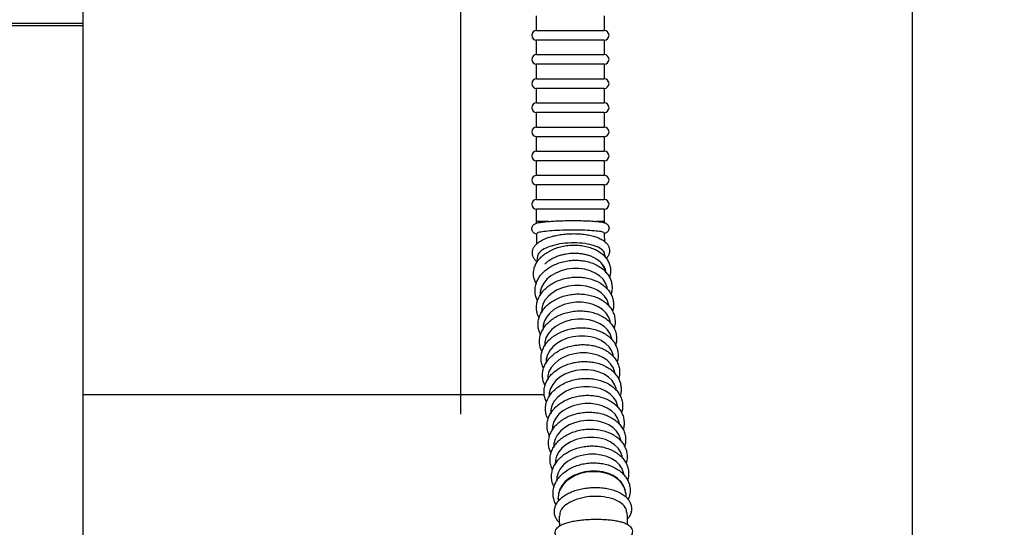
# Model space of a CAD drawing. Header units: inches. Extents: x 170 to 284, y 215 to 248.
# Tile 414 of 656: x 206.532 to 206.964, y 225.018 to 225.241. Entities that reach past the tile are written whole.
import ezdxf

# ---------------------------------------------------------------- set-up
doc = ezdxf.new("R2010")
doc.units = ezdxf.units.IN
doc.header["$LTSCALE"] = 0.25
doc.header["$MEASUREMENT"] = 0
doc.layers.add('ANNOTATIONS', color=1, linetype='Continuous')
doc.layers.add('RH FRONT OF HOOD', color=7, linetype='Continuous')
doc.styles.add('ARIAL', font='arial.ttf', dxfattribs={"height": 0.09375})
doc.dimstyles.new('STANDARD$0', dxfattribs={"dimtxt": 0.09375, "dimasz": 0.09375, "dimexe": 0.03125, "dimexo": 0.046875, "dimgap": 0.09, "dimtad": 0, "dimtih": 1, "dimtoh": 1, "dimdec": 4, "dimzin": 0, "dimdsep": 46, "dimtxsty": 'ARIAL', "dimcen": 0.09, "dimadec": 0, "dimazin": 0, "dimtfac": 1, "dimtdec": 4, "dimtofl": 0, "dimtmove": 0, "dimatfit": 1, "dimfxl": 1, "dimtolj": 1, "dimtzin": 0, "dimarcsym": 0})

# ---------------------------------------------------------------- blocks, each defined once
blk = doc.blocks.new('*D74')
at = {"layer": 'ANNOTATIONS', "color": 0, "lineweight": -2, "transparency": 16777216}
for p, q in [((206.72525, 225.06758), (206.72525, 225.67313)), ((206.92361, 224.55886), (206.92361, 225.67313)), ((206.6315, 225.64188), (206.53775, 225.64188)), ((207.01736, 225.64188), (207.11111, 225.64188))]:
    blk.add_line(p, q, dxfattribs=at)
at = {"layer": 'ANNOTATIONS', "color": 0, "transparency": 16777216}
for points in [[(206.6315, 225.6575), (206.6315, 225.62625), (206.72525, 225.64188)], [(207.01736, 225.6575), (207.01736, 225.62625), (206.92361, 225.64188)]]:
    blk.add_solid(points, dxfattribs=at)
at = {"layer": 'defpoints', "color": 0, "transparency": 16777216}
for p in [(206.92361, 225.64188), (206.72525, 225.02071), (206.92361, 224.51198)]:
    blk.add_point(p, dxfattribs=at)
at = {"layer": 'ANNOTATIONS', "color": 0, "transparency": 16777216, "insert": (207.25499, 225.64188), "char_height": 0.09375, "attachment_point": 5, "style": 'ARIAL'}
blk.add_mtext('\\A1;5"', dxfattribs=at)

msp = doc.modelspace()

# ---------------------------------------------------------------- linework, layer by layer
at = {"layer": 'RH FRONT OF HOOD'}
for p, q in [((206.55949, 225.07602), (206.55949, 225.38603)), ((206.75856, 225.23595), (206.75856, 225.24231)), ((206.78823, 225.24231), (206.78823, 225.23595)), ((206.55949, 225.23903), (202.47347, 225.23903)), ((206.55949, 225.23798), (202.47347, 225.23798)), ((206.75856, 225.23595), (206.78823, 225.23595)), ((206.75856, 225.22535), (206.75856, 225.23171)), ((206.75862, 225.23171), (206.75856, 225.23171)), ((206.78823, 225.23171), (206.75862, 225.23171)), ((206.78823, 225.23171), (206.78823, 225.22535)), ((206.75856, 225.22535), (206.78823, 225.22535)), ((206.75856, 225.21475), (206.75856, 225.22111)), ((206.75862, 225.22111), (206.75856, 225.22111)), ((206.78823, 225.22111), (206.75862, 225.22111)), ((206.78823, 225.22111), (206.78823, 225.21475)), ((206.75856, 225.21475), (206.78823, 225.21475)), ((206.75856, 225.20416), (206.75856, 225.21052)), ((206.75862, 225.21052), (206.75856, 225.21052)), ((206.78823, 225.21052), (206.75862, 225.21052)), ((206.78823, 225.21052), (206.78823, 225.20416)), ((206.75856, 225.20416), (206.78823, 225.20416)), ((206.75856, 225.19356), (206.75856, 225.19992)), ((206.75862, 225.19992), (206.75856, 225.19992)), ((206.78823, 225.19992), (206.75862, 225.19992)), ((206.78823, 225.19992), (206.78823, 225.19356)), ((206.75856, 225.19356), (206.78823, 225.19356)), ((206.75856, 225.18296), (206.75856, 225.18932)), ((206.75862, 225.18932), (206.75856, 225.18932)), ((206.78823, 225.18932), (206.75862, 225.18932)), ((206.78823, 225.18932), (206.78823, 225.18296)), ((206.75856, 225.18296), (206.78823, 225.18296)), ((206.75856, 225.17237), (206.75856, 225.17873)), ((206.75862, 225.17873), (206.75856, 225.17873)), ((206.78823, 225.17873), (206.75862, 225.17873)), ((206.78823, 225.17873), (206.78823, 225.17237)), ((206.75856, 225.17237), (206.78823, 225.17237)), ((206.75856, 225.16177), (206.75856, 225.16813)), ((206.75862, 225.16813), (206.75856, 225.16813)), ((206.78823, 225.16813), (206.75862, 225.16813)), ((206.78823, 225.16813), (206.78823, 225.16177)), ((206.75856, 225.16177), (206.78823, 225.16177)), ((206.75856, 225.15212), (206.75856, 225.15753)), ((206.75862, 225.15753), (206.75856, 225.15753)), ((206.78823, 225.15753), (206.75862, 225.15753)), ((206.78823, 225.15753), (206.78823, 225.15212)), ((206.75857, 225.15134), (206.75856, 225.15212)), ((206.76377, 225.15212), (206.75856, 225.15212)), ((206.78823, 225.15212), (206.78484, 225.15212)), ((206.78527, 225.15208), (206.78539, 225.15206)), ((206.78823, 225.15212), (206.78824, 225.15129)), ((206.78854, 225.13748), (206.78858, 225.13658)), ((206.55949, 225.01244), (206.55949, 225.07602)), ((206.7621, 225.07602), (206.55949, 225.07602)), ((206.7621, 225.07602), (206.55949, 225.07602)), ((206.76808, 225.03038), (206.76805, 225.03066)), ((206.79761, 225.03329), (206.79763, 225.03301))]:
    msp.add_line(p, q, dxfattribs=at)
at = {"layer": 'RH FRONT OF HOOD', "flags": 128}
for points in [[(206.78969, 225.12222), (206.78952, 225.12327), (206.78885, 225.12508), (206.78774, 225.12675), (206.78622, 225.12824), (206.78433, 225.12949), (206.78214, 225.13046), (206.77971, 225.13113), (206.77713, 225.13147), (206.77449, 225.13147), (206.77185, 225.13113), (206.76931, 225.13046), (206.76695, 225.12949), (206.76485, 225.12824), (206.76307, 225.12675), (206.76168, 225.12508), (206.7607, 225.12327), (206.76019, 225.12138), (206.76013, 225.11959)], [(206.78896, 225.12994), (206.78843, 225.13164), (206.78738, 225.1334)], [(206.79035, 225.11481), (206.79018, 225.11586), (206.78951, 225.11766), (206.7884, 225.11934), (206.78688, 225.12082), (206.78499, 225.12207), (206.7828, 225.12305), (206.78037, 225.12372), (206.77779, 225.12406), (206.77515, 225.12406), (206.77251, 225.12372), (206.76997, 225.12305), (206.76761, 225.12207), (206.76551, 225.12082), (206.76373, 225.11934), (206.76234, 225.11766), (206.76136, 225.11586), (206.76085, 225.11397), (206.76079, 225.11218)], [(206.79101, 225.1074), (206.79084, 225.10844), (206.79017, 225.11025), (206.78906, 225.11193), (206.78754, 225.11341), (206.78565, 225.11466), (206.78346, 225.11564), (206.78103, 225.11631), (206.77845, 225.11665), (206.77581, 225.11665), (206.77317, 225.11631), (206.77063, 225.11564), (206.76827, 225.11466), (206.76617, 225.11341), (206.76439, 225.11193), (206.763, 225.11025), (206.76202, 225.10844), (206.76151, 225.10656), (206.76145, 225.10477)], [(206.79167, 225.09999), (206.7915, 225.10103), (206.79083, 225.10284), (206.78972, 225.10452), (206.7882, 225.106), (206.78631, 225.10725), (206.78412, 225.10823), (206.78169, 225.10889), (206.77911, 225.10923), (206.77647, 225.10923), (206.77383, 225.10889), (206.77129, 225.10823), (206.76893, 225.10725), (206.76683, 225.106), (206.76505, 225.10452), (206.76366, 225.10284), (206.76268, 225.10103), (206.76217, 225.09915), (206.76211, 225.09736)], [(206.79233, 225.09258), (206.79216, 225.09362), (206.79149, 225.09543), (206.79038, 225.0971), (206.78886, 225.09859), (206.78697, 225.09984), (206.78478, 225.10082), (206.78235, 225.10148), (206.77978, 225.10182), (206.77713, 225.10182), (206.77449, 225.10148), (206.77195, 225.10082), (206.76959, 225.09984), (206.76749, 225.09859), (206.76571, 225.0971), (206.76432, 225.09543), (206.76334, 225.09362), (206.76283, 225.09174), (206.76277, 225.08995)], [(206.79299, 225.08517), (206.79282, 225.08621), (206.79215, 225.08802), (206.79104, 225.08969), (206.78952, 225.09118), (206.78763, 225.09243), (206.78544, 225.0934), (206.78301, 225.09407), (206.78044, 225.09441), (206.77779, 225.09441), (206.77515, 225.09407), (206.77261, 225.0934), (206.77025, 225.09243), (206.76815, 225.09118), (206.76637, 225.08969), (206.76498, 225.08802), (206.764, 225.08621), (206.76349, 225.08433), (206.76343, 225.08254)], [(206.79365, 225.07776), (206.79348, 225.0788), (206.79281, 225.08061), (206.7917, 225.08228), (206.79018, 225.08377), (206.78829, 225.08502), (206.7861, 225.08599), (206.78367, 225.08666), (206.7811, 225.087), (206.77845, 225.087), (206.77581, 225.08666), (206.77327, 225.08599), (206.77091, 225.08502), (206.76881, 225.08377), (206.76703, 225.08228), (206.76564, 225.08061), (206.76466, 225.0788), (206.76415, 225.07692), (206.76409, 225.07512)], [(206.79431, 225.07035), (206.79414, 225.07139), (206.79347, 225.0732), (206.79236, 225.07487), (206.79084, 225.07636), (206.78895, 225.07761), (206.78676, 225.07858), (206.78433, 225.07925), (206.78176, 225.07959), (206.77911, 225.07959), (206.77647, 225.07925), (206.77393, 225.07858), (206.77157, 225.07761), (206.76947, 225.07636), (206.76769, 225.07487), (206.7663, 225.0732), (206.76532, 225.07139), (206.76481, 225.0695), (206.76475, 225.06771)], [(206.79497, 225.06293), (206.7948, 225.06398), (206.79413, 225.06578), (206.79302, 225.06746), (206.7915, 225.06895), (206.78961, 225.0702), (206.78742, 225.07117), (206.78499, 225.07184), (206.78242, 225.07218), (206.77977, 225.07218), (206.77713, 225.07184), (206.77459, 225.07117), (206.77223, 225.0702), (206.77013, 225.06895), (206.76835, 225.06746), (206.76696, 225.06578), (206.76598, 225.06398), (206.76547, 225.06209), (206.76541, 225.0603)], [(206.79563, 225.05552), (206.79546, 225.05657), (206.79479, 225.05837), (206.79368, 225.06005), (206.79216, 225.06153), (206.79027, 225.06278), (206.78808, 225.06376), (206.78565, 225.06443), (206.78308, 225.06477), (206.78043, 225.06477), (206.77779, 225.06443), (206.77525, 225.06376), (206.77289, 225.06278), (206.77079, 225.06153), (206.76901, 225.06005), (206.76762, 225.05837), (206.76664, 225.05657), (206.76613, 225.05468), (206.76607, 225.05289)], [(206.79629, 225.04811), (206.79612, 225.04915), (206.79545, 225.05096), (206.79434, 225.05264), (206.79282, 225.05412), (206.79093, 225.05537), (206.78874, 225.05635), (206.78631, 225.05702), (206.78374, 225.05736), (206.78109, 225.05736), (206.77845, 225.05702), (206.77591, 225.05635), (206.77356, 225.05537), (206.77145, 225.05412), (206.76967, 225.05264), (206.76828, 225.05096), (206.7673, 225.04915), (206.76679, 225.04727), (206.76673, 225.04548)], [(206.79695, 225.0407), (206.79678, 225.04174), (206.79611, 225.04355), (206.795, 225.04523), (206.79348, 225.04671), (206.79159, 225.04796), (206.7894, 225.04894), (206.78697, 225.0496), (206.7844, 225.04994), (206.78175, 225.04994), (206.77911, 225.0496), (206.77657, 225.04894), (206.77422, 225.04796), (206.77211, 225.04671), (206.77033, 225.04523), (206.76894, 225.04355), (206.76796, 225.04174), (206.76745, 225.03986), (206.76739, 225.03807)], [(206.79761, 225.03329), (206.79744, 225.03433), (206.79677, 225.03614), (206.79566, 225.03781), (206.79414, 225.0393), (206.79225, 225.04055), (206.79006, 225.04153), (206.78763, 225.04219), (206.78506, 225.04253), (206.78241, 225.04253), (206.77977, 225.04219), (206.77723, 225.04153), (206.77488, 225.04055), (206.77277, 225.0393), (206.77099, 225.03781), (206.7696, 225.03614), (206.76862, 225.03433), (206.76811, 225.03245), (206.76805, 225.03066)], [(206.79763, 225.03301), (206.79756, 225.03359), (206.79701, 225.03542), (206.79601, 225.03713), (206.79458, 225.03867), (206.79278, 225.03998), (206.79065, 225.04103), (206.78828, 225.04178), (206.78574, 225.0422), (206.7831, 225.04228), (206.78045, 225.04203), (206.77788, 225.04144), (206.77547, 225.04054), (206.7733, 225.03936), (206.77143, 225.03792), (206.76993, 225.03629), (206.76885, 225.03451), (206.76822, 225.03264), (206.76806, 225.03074), (206.76808, 225.03038)]]:
    msp.add_lwpolyline(points, dxfattribs=at)
at = {"layer": 'RH FRONT OF HOOD'}
for centre, start, end in [((206.75856, 225.23383), 90, 270), ((206.78823, 225.23383), 270, 90), ((206.75856, 225.22323), 90, 270), ((206.78823, 225.22323), 270, 90), ((206.75856, 225.21263), 90, 270), ((206.78823, 225.21263), 270, 90), ((206.75856, 225.20204), 90, 270), ((206.78823, 225.20204), 270, 90), ((206.75856, 225.19144), 90, 270), ((206.78823, 225.19144), 270, 90), ((206.75856, 225.18085), 90, 270), ((206.78823, 225.18085), 270, 90), ((206.75856, 225.17025), 90, 270), ((206.78823, 225.17025), 270, 90), ((206.75856, 225.15965), 90, 270), ((206.78823, 225.15965), 270, 90)]:
    msp.add_arc(centre, 0.00212, start, end, dxfattribs=at)
for points, knots in [([(206.75711, 225.15053), (206.75731, 225.1507), (206.75771, 225.15103), (206.75829, 225.15127), (206.75904, 225.1515), (206.76016, 225.15172), (206.76161, 225.15192), (206.76278, 225.15203), (206.76333, 225.15208)], [0, 0, 0, 0, 0.109625, 0.209256, 0.369628, 0.596278, 0.809659, 1, 1, 1, 1]), ([(206.76377, 225.15212), (206.76452, 225.15218), (206.76533, 225.15224), (206.76704, 225.15234), (206.76796, 225.15238), (206.76936, 225.15243), (206.76983, 225.15244), (206.77079, 225.15247), (206.77128, 225.15248), (206.77275, 225.15251), (206.77373, 225.15252), (206.77519, 225.15252), (206.77567, 225.15251), (206.77664, 225.1525), (206.77712, 225.1525), (206.77853, 225.15247), (206.77944, 225.15245), (206.78074, 225.15239), (206.78117, 225.15237), (206.78199, 225.15233), (206.78238, 225.15231), (206.78352, 225.15224), (206.78421, 225.15218), (206.78484, 225.15212)], [0, 0, 0, 0, 0.125, 0.125, 0.25, 0.25, 0.3125, 0.3125, 0.375, 0.375, 0.5, 0.5, 0.5625, 0.5625, 0.625, 0.625, 0.75, 0.75, 0.8125, 0.8125, 0.875, 0.875, 1, 1, 1, 1]), ([(206.78539, 225.15206), (206.78563, 225.15204), (206.78644, 225.15196), (206.78752, 225.15177), (206.78844, 225.15155), (206.78917, 225.15122), (206.78976, 225.15077), (206.79024, 225.15008), (206.79044, 225.14914), (206.79022, 225.14824), (206.78976, 225.14759), (206.78927, 225.1472), (206.78878, 225.14694), (206.78845, 225.14684), (206.78827, 225.14678)], [0, 0, 0, 0, 0.0652342, 0.2238516, 0.3936227, 0.4811693, 0.5424364, 0.6050523, 0.6696619, 0.7370413, 0.7938073, 0.8509909, 0.9178179, 1, 1, 1, 1]), ([(206.7586, 225.14654), (206.75856, 225.14655), (206.75828, 225.14662), (206.75789, 225.14678), (206.75726, 225.14716), (206.75671, 225.1478), (206.75641, 225.14868), (206.7565, 225.1496), (206.75682, 225.15021), (206.75704, 225.15046), (206.75711, 225.15053)], [0, 0, 0, 0, 0.038213, 0.25178, 0.410005, 0.542993, 0.680532, 0.820318, 0.947443, 1, 1, 1, 1]), ([(206.78816, 225.14707), (206.78808, 225.1472), (206.78791, 225.14748), (206.78565, 225.14785), (206.78204, 225.14815), (206.77743, 225.1483), (206.77239, 225.14831), (206.76748, 225.14816), (206.76321, 225.14788), (206.76017, 225.14749), (206.75862, 225.14713), (206.75876, 225.14691), (206.75881, 225.14684)], [0, 0, 0, 0, 0.091605, 0.199395, 0.30723, 0.414798, 0.521802, 0.628449, 0.735383, 0.842886, 0.950705, 1, 1, 1, 1]), ([(206.78827, 225.14708), (206.78828, 225.14669), (206.78829, 225.14543), (206.78832, 225.1442), (206.78834, 225.14334)], [0, 0, 0, 0, 0.302504, 1, 1, 1, 1]), ([(206.75678, 225.13925), (206.75687, 225.13956), (206.75707, 225.14032), (206.75775, 225.14141), (206.75881, 225.14252), (206.76024, 225.14355), (206.76205, 225.14447), (206.76418, 225.14527), (206.76652, 225.1459), (206.76902, 225.14636), (206.77162, 225.14666), (206.77426, 225.14678), (206.77689, 225.14673), (206.77943, 225.14651), (206.78184, 225.14612), (206.78407, 225.14555), (206.78607, 225.1448), (206.78774, 225.1439), (206.78904, 225.14286), (206.78995, 225.14171), (206.79049, 225.14047), (206.79065, 225.13913), (206.79039, 225.13781), (206.78987, 225.13671), (206.78935, 225.13614), (206.78914, 225.13591)], [0, 0, 0, 0, 0.027744, 0.067, 0.109047, 0.155622, 0.204976, 0.254189, 0.302657, 0.350563, 0.398135, 0.445552, 0.492964, 0.540477, 0.588243, 0.636468, 0.68544, 0.735525, 0.781102, 0.822134, 0.859913, 0.896615, 0.935136, 0.973469, 1, 1, 1, 1]), ([(206.75869, 225.14232), (206.75866, 225.14336), (206.75863, 225.14485), (206.75861, 225.14638), (206.7586, 225.14684)], [0, 0, 0, 0, 0.698005, 1, 1, 1, 1]), ([(206.78835, 225.13747), (206.78839, 225.1377), (206.78855, 225.13858), (206.78709, 225.14003), (206.78413, 225.14153), (206.77988, 225.14251), (206.77498, 225.14285), (206.76994, 225.14252), (206.76532, 225.14156), (206.76167, 225.14009), (206.75926, 225.13827), (206.75903, 225.13697), (206.75892, 225.13634)], [0, 0, 0, 0, 0.037353, 0.145084, 0.252943, 0.360703, 0.468008, 0.574772, 0.681513, 0.78877, 0.896504, 1, 1, 1, 1]), ([(206.75884, 225.13437), (206.75872, 225.13446), (206.75817, 225.13484), (206.7575, 225.13569), (206.75687, 225.1369), (206.75663, 225.13813), (206.75673, 225.13891), (206.75678, 225.13925)], [0, 0, 0, 0, 0.0742908, 0.3393997, 0.5811388, 0.81319, 1, 1, 1, 1]), ([(206.75724, 225.13009), (206.75729, 225.13047), (206.75743, 225.13148), (206.75801, 225.13307), (206.75903, 225.13482), (206.76043, 225.13644), (206.76218, 225.13791), (206.76424, 225.13919), (206.76654, 225.14023), (206.76904, 225.14102), (206.77166, 225.14154), (206.77434, 225.14176), (206.77702, 225.1417), (206.77963, 225.14134), (206.78212, 225.1407), (206.78441, 225.13978), (206.78646, 225.13859), (206.7882, 225.13715), (206.78957, 225.1355), (206.79052, 225.13369), (206.79104, 225.13179), (206.79108, 225.12988), (206.79089, 225.12847), (206.79057, 225.12773), (206.79051, 225.1276)], [0, 0, 0, 0, 0.027512, 0.073178, 0.119357, 0.166537, 0.214632, 0.263301, 0.312207, 0.361113, 0.40998, 0.458835, 0.507735, 0.556726, 0.605871, 0.655213, 0.704737, 0.754228, 0.803271, 0.851355, 0.898202, 0.944047, 0.989505, 1, 1, 1, 1]), ([(206.75789, 225.12257), (206.75794, 225.12297), (206.75807, 225.12404), (206.75862, 225.12575), (206.75963, 225.12763), (206.76102, 225.12938), (206.76276, 225.13097), (206.7648, 225.13235), (206.76709, 225.13348), (206.76958, 225.13434), (206.7722, 225.1349), (206.77488, 225.13515), (206.77757, 225.13509), (206.78019, 225.13471), (206.78268, 225.13401), (206.78498, 225.13302), (206.78703, 225.13174), (206.78877, 225.13021), (206.79015, 225.12847), (206.79112, 225.12656), (206.79166, 225.12456), (206.79174, 225.12252), (206.79158, 225.12102), (206.79127, 225.12023), (206.79122, 225.12009)], [0, 0, 0, 0, 0.027389, 0.073698, 0.12034, 0.167654, 0.215623, 0.264061, 0.312752, 0.361537, 0.410341, 0.459167, 0.508046, 0.557002, 0.60607, 0.655255, 0.704489, 0.753583, 0.802253, 0.850203, 0.89731, 0.943753, 0.98993, 1, 1, 1, 1]), ([(206.75897, 225.1346), (206.75896, 225.13478), (206.75893, 225.13534), (206.75891, 225.13593), (206.75889, 225.13634)], [0, 0, 0, 0, 0.321866, 1, 1, 1, 1]), ([(206.78738, 225.1334), (206.78679, 225.13411), (206.78608, 225.13476), (206.7848, 225.13563), (206.78434, 225.1359), (206.78338, 225.1364), (206.78288, 225.13662), (206.78182, 225.13703), (206.78127, 225.13721), (206.78013, 225.13753), (206.77954, 225.13766), (206.77835, 225.13787), (206.77774, 225.13795), (206.7765, 225.13805), (206.77586, 225.13808), (206.77396, 225.13808), (206.77271, 225.13798), (206.77084, 225.13766), (206.77022, 225.13753), (206.76902, 225.13721), (206.76844, 225.13703), (206.7673, 225.13663), (206.76674, 225.1364), (206.76568, 225.1359), (206.76517, 225.13563), (206.76421, 225.13505), (206.76375, 225.13475), (206.7629, 225.1341), (206.7625, 225.13375), (206.76214, 225.1334)], [0, 0, 0, 0, 0.125, 0.125, 0.1875, 0.1875, 0.25, 0.25, 0.3125, 0.3125, 0.375, 0.375, 0.4375, 0.4375, 0.5, 0.5, 0.625, 0.625, 0.6875, 0.6875, 0.75, 0.75, 0.8125, 0.8125, 0.875, 0.875, 0.9375, 0.9375, 1, 1, 1, 1]), ([(206.7584, 225.12485), (206.75811, 225.12543), (206.75752, 225.1266), (206.75716, 225.1284), (206.75721, 225.12957), (206.75724, 225.13009)], [0, 0, 0, 0, 0.354428, 0.710107, 1, 1, 1, 1]), ([(206.7889, 225.12952), (206.78893, 225.12973), (206.78907, 225.13104), (206.78822, 225.13235), (206.78742, 225.13334), (206.78738, 225.1334)], [0, 0, 0, 0, 0.156691, 0.953971, 1, 1, 1, 1]), ([(206.75855, 225.11516), (206.7586, 225.11556), (206.75873, 225.11663), (206.75928, 225.11833), (206.76029, 225.12022), (206.76168, 225.12197), (206.76342, 225.12356), (206.76546, 225.12494), (206.76775, 225.12607), (206.77024, 225.12693), (206.77286, 225.12749), (206.77554, 225.12774), (206.77823, 225.12768), (206.78085, 225.1273), (206.78334, 225.1266), (206.78564, 225.12561), (206.78769, 225.12433), (206.78943, 225.1228), (206.79081, 225.12106), (206.79178, 225.11915), (206.79232, 225.11715), (206.7924, 225.11511), (206.79224, 225.11361), (206.79193, 225.11282), (206.79188, 225.11268)], [0, 0, 0, 0, 0.027389, 0.073698, 0.12034, 0.167654, 0.215623, 0.264061, 0.312752, 0.361537, 0.410341, 0.459167, 0.508046, 0.557002, 0.60607, 0.655255, 0.704489, 0.753583, 0.802253, 0.850203, 0.89731, 0.943753, 0.98993, 1, 1, 1, 1]), ([(206.759, 225.11723), (206.75876, 225.11773), (206.75821, 225.11885), (206.75783, 225.12067), (206.75787, 225.12196), (206.75789, 225.12257)], [0, 0, 0, 0, 0.297815, 0.66955, 1, 1, 1, 1]), ([(206.75921, 225.10775), (206.75926, 225.10815), (206.75939, 225.10921), (206.75994, 225.11092), (206.76095, 225.11281), (206.76234, 225.11456), (206.76408, 225.11615), (206.76612, 225.11752), (206.76841, 225.11866), (206.7709, 225.11951), (206.77352, 225.12008), (206.7762, 225.12033), (206.77889, 225.12026), (206.78151, 225.11988), (206.784, 225.11919), (206.7863, 225.1182), (206.78835, 225.11692), (206.79009, 225.11539), (206.79147, 225.11364), (206.79244, 225.11174), (206.79298, 225.10973), (206.79306, 225.1077), (206.7929, 225.10619), (206.79259, 225.10541), (206.79254, 225.10527)], [0, 0, 0, 0, 0.027389, 0.073698, 0.12034, 0.167654, 0.215623, 0.264061, 0.312752, 0.361537, 0.410341, 0.459167, 0.508046, 0.557002, 0.60607, 0.655255, 0.704489, 0.753583, 0.802253, 0.850203, 0.89731, 0.943753, 0.98993, 1, 1, 1, 1]), ([(206.75966, 225.10982), (206.75942, 225.11032), (206.75887, 225.11144), (206.75849, 225.11326), (206.75853, 225.11455), (206.75855, 225.11516)], [0, 0, 0, 0, 0.297815, 0.66955, 1, 1, 1, 1]), ([(206.75987, 225.10034), (206.75992, 225.10073), (206.76005, 225.1018), (206.7606, 225.10351), (206.76161, 225.10539), (206.763, 225.10715), (206.76474, 225.10873), (206.76678, 225.11011), (206.76907, 225.11125), (206.77156, 225.1121), (206.77418, 225.11266), (206.77686, 225.11292), (206.77955, 225.11285), (206.78217, 225.11247), (206.78466, 225.11178), (206.78696, 225.11079), (206.78901, 225.10951), (206.79075, 225.10798), (206.79213, 225.10623), (206.7931, 225.10433), (206.79364, 225.10232), (206.79372, 225.10029), (206.79356, 225.09878), (206.79325, 225.098), (206.7932, 225.09786)], [0, 0, 0, 0, 0.027389, 0.073698, 0.12034, 0.167654, 0.215623, 0.264061, 0.312752, 0.361537, 0.410341, 0.459167, 0.508046, 0.557002, 0.60607, 0.655255, 0.704489, 0.753583, 0.802253, 0.850203, 0.89731, 0.943753, 0.98993, 1, 1, 1, 1]), ([(206.76032, 225.10241), (206.76008, 225.10291), (206.75953, 225.10403), (206.75916, 225.10585), (206.75919, 225.10714), (206.75921, 225.10775)], [0, 0, 0, 0, 0.297815, 0.66955, 1, 1, 1, 1]), ([(206.76053, 225.09293), (206.76058, 225.09332), (206.76071, 225.09439), (206.76126, 225.0961), (206.76227, 225.09798), (206.76366, 225.09974), (206.7654, 225.10132), (206.76744, 225.1027), (206.76973, 225.10383), (206.77222, 225.10469), (206.77484, 225.10525), (206.77752, 225.10551), (206.78021, 225.10544), (206.78283, 225.10506), (206.78532, 225.10437), (206.78762, 225.10338), (206.78967, 225.1021), (206.79141, 225.10057), (206.79279, 225.09882), (206.79376, 225.09692), (206.7943, 225.09491), (206.79438, 225.09288), (206.79422, 225.09137), (206.79391, 225.09059), (206.79386, 225.09045)], [0, 0, 0, 0, 0.027389, 0.073698, 0.12034, 0.167654, 0.215623, 0.264061, 0.312752, 0.361537, 0.410341, 0.459167, 0.508046, 0.557002, 0.60607, 0.655255, 0.704489, 0.753583, 0.802253, 0.850203, 0.89731, 0.943753, 0.98993, 1, 1, 1, 1]), ([(206.76098, 225.095), (206.76074, 225.0955), (206.76019, 225.09662), (206.75982, 225.09844), (206.75985, 225.09973), (206.75987, 225.10034)], [0, 0, 0, 0, 0.297815, 0.66955, 1, 1, 1, 1]), ([(206.76119, 225.08551), (206.76124, 225.08591), (206.76137, 225.08698), (206.76192, 225.08869), (206.76293, 225.09057), (206.76432, 225.09233), (206.76606, 225.09391), (206.7681, 225.09529), (206.77039, 225.09642), (206.77288, 225.09728), (206.7755, 225.09784), (206.77818, 225.09809), (206.78087, 225.09803), (206.78349, 225.09765), (206.78598, 225.09696), (206.78828, 225.09596), (206.79033, 225.09469), (206.79207, 225.09316), (206.79345, 225.09141), (206.79442, 225.08951), (206.79496, 225.0875), (206.79504, 225.08547), (206.79488, 225.08396), (206.79457, 225.08318), (206.79452, 225.08304)], [0, 0, 0, 0, 0.027389, 0.073698, 0.12034, 0.167654, 0.215623, 0.264061, 0.312752, 0.361537, 0.410341, 0.459167, 0.508046, 0.557002, 0.60607, 0.655255, 0.704489, 0.753583, 0.802253, 0.850203, 0.89731, 0.943753, 0.98993, 1, 1, 1, 1]), ([(206.76164, 225.08759), (206.7614, 225.08809), (206.76085, 225.08921), (206.76048, 225.09103), (206.76051, 225.09232), (206.76053, 225.09293)], [0, 0, 0, 0, 0.297815, 0.66955, 1, 1, 1, 1]), ([(206.76185, 225.0781), (206.7619, 225.0785), (206.76203, 225.07957), (206.76258, 225.08128), (206.76359, 225.08316), (206.76498, 225.08492), (206.76672, 225.0865), (206.76876, 225.08788), (206.77105, 225.08901), (206.77354, 225.08987), (206.77616, 225.09043), (206.77884, 225.09068), (206.78153, 225.09062), (206.78415, 225.09024), (206.78664, 225.08955), (206.78894, 225.08855), (206.79099, 225.08728), (206.79273, 225.08574), (206.79411, 225.084), (206.79508, 225.08209), (206.79562, 225.08009), (206.7957, 225.07806), (206.79554, 225.07655), (206.79523, 225.07577), (206.79518, 225.07563)], [0, 0, 0, 0, 0.027389, 0.073698, 0.12034, 0.167654, 0.215623, 0.264061, 0.312752, 0.361537, 0.410341, 0.459167, 0.508046, 0.557002, 0.60607, 0.655255, 0.704489, 0.753583, 0.802253, 0.850203, 0.89731, 0.943753, 0.98993, 1, 1, 1, 1]), ([(206.7623, 225.08018), (206.76206, 225.08067), (206.76151, 225.0818), (206.76114, 225.08362), (206.76117, 225.08491), (206.76119, 225.08551)], [0, 0, 0, 0, 0.297815, 0.66955, 1, 1, 1, 1]), ([(206.76251, 225.07069), (206.76256, 225.07109), (206.76269, 225.07216), (206.76324, 225.07387), (206.76425, 225.07575), (206.76564, 225.0775), (206.76738, 225.07909), (206.76942, 225.08047), (206.77171, 225.0816), (206.7742, 225.08246), (206.77682, 225.08302), (206.7795, 225.08327), (206.78219, 225.08321), (206.78481, 225.08283), (206.7873, 225.08213), (206.7896, 225.08114), (206.79165, 225.07986), (206.79339, 225.07833), (206.79477, 225.07659), (206.79574, 225.07468), (206.79628, 225.07268), (206.79636, 225.07065), (206.7962, 225.06914), (206.79589, 225.06835), (206.79584, 225.06821)], [0, 0, 0, 0, 0.027389, 0.073698, 0.12034, 0.167654, 0.215623, 0.264061, 0.312752, 0.361537, 0.410341, 0.459167, 0.508046, 0.557002, 0.60607, 0.655255, 0.704489, 0.753583, 0.802253, 0.850203, 0.89731, 0.943753, 0.98993, 1, 1, 1, 1]), ([(206.76296, 225.07276), (206.76272, 225.07326), (206.76217, 225.07439), (206.7618, 225.07621), (206.76183, 225.0775), (206.76185, 225.0781)], [0, 0, 0, 0, 0.297815, 0.66955, 1, 1, 1, 1]), ([(206.76317, 225.06328), (206.76322, 225.06368), (206.76335, 225.06475), (206.7639, 225.06646), (206.76491, 225.06834), (206.7663, 225.07009), (206.76804, 225.07168), (206.77008, 225.07306), (206.77237, 225.07419), (206.77486, 225.07505), (206.77748, 225.07561), (206.78016, 225.07586), (206.78285, 225.0758), (206.78547, 225.07542), (206.78796, 225.07472), (206.79026, 225.07373), (206.79231, 225.07245), (206.79405, 225.07092), (206.79543, 225.06918), (206.7964, 225.06727), (206.79694, 225.06527), (206.79702, 225.06323), (206.79686, 225.06173), (206.79655, 225.06094), (206.7965, 225.0608)], [0, 0, 0, 0, 0.027389, 0.073698, 0.12034, 0.167654, 0.215623, 0.264061, 0.312752, 0.361537, 0.410341, 0.459167, 0.508046, 0.557002, 0.60607, 0.655255, 0.704489, 0.753583, 0.802253, 0.850203, 0.89731, 0.943753, 0.98993, 1, 1, 1, 1]), ([(206.76362, 225.06535), (206.76338, 225.06585), (206.76283, 225.06698), (206.76246, 225.06879), (206.76249, 225.07008), (206.76251, 225.07069)], [0, 0, 0, 0, 0.297815, 0.66955, 1, 1, 1, 1]), ([(206.76383, 225.05587), (206.76388, 225.05627), (206.76401, 225.05734), (206.76456, 225.05904), (206.76557, 225.06093), (206.76696, 225.06268), (206.7687, 225.06427), (206.77074, 225.06565), (206.77303, 225.06678), (206.77552, 225.06764), (206.77814, 225.0682), (206.78082, 225.06845), (206.78351, 225.06839), (206.78613, 225.06801), (206.78862, 225.06731), (206.79092, 225.06632), (206.79297, 225.06504), (206.79471, 225.06351), (206.79609, 225.06177), (206.79706, 225.05986), (206.7976, 225.05786), (206.79768, 225.05582), (206.79752, 225.05432), (206.79721, 225.05353), (206.79716, 225.05339)], [0, 0, 0, 0, 0.027389, 0.073698, 0.12034, 0.167654, 0.215623, 0.264061, 0.312752, 0.361537, 0.410341, 0.459167, 0.508046, 0.557002, 0.60607, 0.655255, 0.704489, 0.753583, 0.802253, 0.850203, 0.89731, 0.943753, 0.98993, 1, 1, 1, 1]), ([(206.76428, 225.05794), (206.76404, 225.05844), (206.76349, 225.05956), (206.76312, 225.06138), (206.76315, 225.06267), (206.76317, 225.06328)], [0, 0, 0, 0, 0.297815, 0.66955, 1, 1, 1, 1]), ([(206.76449, 225.04846), (206.76454, 225.04885), (206.76467, 225.04992), (206.76522, 225.05163), (206.76623, 225.05352), (206.76762, 225.05527), (206.76936, 225.05686), (206.7714, 225.05823), (206.77369, 225.05937), (206.77618, 225.06022), (206.7788, 225.06079), (206.78148, 225.06104), (206.78417, 225.06097), (206.78679, 225.06059), (206.78928, 225.0599), (206.79158, 225.05891), (206.79363, 225.05763), (206.79537, 225.0561), (206.79675, 225.05435), (206.79772, 225.05245), (206.79826, 225.05044), (206.79834, 225.04841), (206.79818, 225.0469), (206.79787, 225.04612), (206.79782, 225.04598)], [0, 0, 0, 0, 0.0273888, 0.0736975, 0.12034, 0.1676543, 0.2156229, 0.2640605, 0.3127523, 0.3615366, 0.4103406, 0.4591672, 0.5080458, 0.5570024, 0.6060697, 0.6552553, 0.7044887, 0.7535825, 0.8022526, 0.8502027, 0.8973096, 0.9437527, 0.9899303, 1, 1, 1, 1]), ([(206.76494, 225.05053), (206.7647, 225.05103), (206.76415, 225.05215), (206.76378, 225.05397), (206.76381, 225.05526), (206.76383, 225.05587)], [0, 0, 0, 0, 0.297815, 0.66955, 1, 1, 1, 1]), ([(206.76515, 225.04105), (206.7652, 225.04144), (206.76533, 225.04251), (206.76588, 225.04422), (206.76689, 225.0461), (206.76828, 225.04786), (206.77002, 225.04944), (206.77206, 225.05082), (206.77435, 225.05196), (206.77684, 225.05281), (206.77946, 225.05337), (206.78214, 225.05363), (206.78483, 225.05356), (206.78745, 225.05318), (206.78994, 225.05249), (206.79224, 225.0515), (206.79429, 225.05022), (206.79603, 225.04869), (206.79741, 225.04694), (206.79838, 225.04504), (206.79892, 225.04303), (206.799, 225.041), (206.79884, 225.03949), (206.79853, 225.03871), (206.79848, 225.03857)], [0, 0, 0, 0, 0.027389, 0.073698, 0.12034, 0.167654, 0.215623, 0.264061, 0.312752, 0.361537, 0.410341, 0.459167, 0.508046, 0.557002, 0.60607, 0.655255, 0.704489, 0.753583, 0.802253, 0.850203, 0.89731, 0.943753, 0.98993, 1, 1, 1, 1]), ([(206.7656, 225.04312), (206.76536, 225.04362), (206.76481, 225.04474), (206.76444, 225.04656), (206.76447, 225.04785), (206.76449, 225.04846)], [0, 0, 0, 0, 0.297815, 0.66955, 1, 1, 1, 1]), ([(206.76581, 225.03364), (206.76586, 225.03403), (206.76599, 225.0351), (206.76654, 225.03681), (206.76755, 225.03869), (206.76894, 225.04045), (206.77068, 225.04203), (206.77272, 225.04341), (206.77501, 225.04454), (206.7775, 225.0454), (206.78012, 225.04596), (206.7828, 225.04622), (206.78549, 225.04615), (206.78811, 225.04577), (206.7906, 225.04508), (206.7929, 225.04409), (206.79495, 225.04281), (206.79669, 225.04128), (206.79807, 225.03953), (206.79904, 225.03763), (206.79958, 225.03562), (206.79967, 225.03359), (206.79941, 225.03173), (206.79895, 225.0306), (206.79875, 225.03012)], [0, 0, 0, 0, 0.0267262, 0.0719149, 0.1174291, 0.1635989, 0.2104072, 0.2576731, 0.3051871, 0.3527913, 0.4004149, 0.4480604, 0.4957566, 0.5435291, 0.5914094, 0.6394053, 0.6874479, 0.7353541, 0.7828469, 0.8296371, 0.8756046, 0.9209243, 0.9659848, 1, 1, 1, 1]), ([(206.76626, 225.03571), (206.76602, 225.03621), (206.76547, 225.03733), (206.7651, 225.03915), (206.76513, 225.04044), (206.76515, 225.04105)], [0, 0, 0, 0, 0.2978149, 0.6695496, 1, 1, 1, 1]), ([(206.76642, 225.02571), (206.76648, 225.02605), (206.76665, 225.02693), (206.76727, 225.02829), (206.76832, 225.02974), (206.76974, 225.03108), (206.77152, 225.0323), (206.77361, 225.03335), (206.77594, 225.0342), (206.77845, 225.03483), (206.78106, 225.03524), (206.78373, 225.03542), (206.78639, 225.03536), (206.78898, 225.03506), (206.79143, 225.03453), (206.7937, 225.03377), (206.79574, 225.03278), (206.79747, 225.03156), (206.7988, 225.03018), (206.79969, 225.0287), (206.80019, 225.02715), (206.80029, 225.02553), (206.79995, 225.02392), (206.7993, 225.02248), (206.79863, 225.02166), (206.79833, 225.02128)], [0, 0, 0, 0, 0.026342, 0.067704, 0.110208, 0.154751, 0.20088, 0.24766, 0.294329, 0.340763, 0.38701, 0.433167, 0.479342, 0.525617, 0.57211, 0.618949, 0.666244, 0.71399, 0.761578, 0.802413, 0.841812, 0.883669, 0.924654, 0.965822, 1, 1, 1, 1]), ([(206.76713, 225.02784), (206.76712, 225.02786), (206.76669, 225.02846), (206.76621, 225.0298), (206.76574, 225.03173), (206.76579, 225.03303), (206.76581, 225.03364)], [0, 0, 0, 0, 0.008714, 0.35578, 0.696828, 1, 1, 1, 1]), ([(206.76816, 225.02942), (206.76815, 225.02953), (206.76812, 225.02987), (206.7681, 225.03018), (206.76808, 225.03038)], [0, 0, 0, 0, 0.33796, 1, 1, 1, 1]), ([(206.798, 225.02435), (206.79804, 225.02469), (206.79817, 225.02592), (206.79663, 225.02789), (206.79359, 225.02989), (206.7893, 225.03117), (206.78437, 225.0316), (206.77933, 225.03112), (206.77474, 225.0298), (206.77116, 225.02778), (206.76887, 225.02533), (206.76871, 225.02362), (206.76863, 225.02279)], [0, 0, 0, 0, 0.04161, 0.149261, 0.256726, 0.36404, 0.471255, 0.57842, 0.685584, 0.792798, 0.900111, 1, 1, 1, 1]), ([(206.79763, 225.03301), (206.79768, 225.0325), (206.79773, 225.03189), (206.79778, 225.03123), (206.79779, 225.03114)], [0, 0, 0, 0, 0.8489067, 1, 1, 1, 1]), ([(206.76869, 225.0198), (206.76834, 225.02016), (206.76758, 225.02092), (206.7668, 225.02234), (206.76635, 225.02392), (206.76634, 225.02508), (206.76641, 225.02565), (206.76642, 225.02571)], [0, 0, 0, 0, 0.2196469, 0.4679423, 0.7341197, 0.9725344, 1, 1, 1, 1]), ([(206.76874, 225.01851), (206.7687, 225.01962), (206.76865, 225.02109), (206.76859, 225.02246), (206.76857, 225.02279)], [0, 0, 0, 0, 0.757356, 1, 1, 1, 1]), ([(206.7982, 225.02435), (206.79822, 225.02393), (206.7983, 225.02232), (206.79836, 225.02057), (206.7984, 225.01923), (206.7984, 225.01915)], [0, 0, 0, 0, 0.254552, 0.957845, 1, 1, 1, 1]), ([(206.76887, 225.01227), (206.7687, 225.01236), (206.76818, 225.01262), (206.76753, 225.01322), (206.76692, 225.01412), (206.76664, 225.0152), (206.76674, 225.01598), (206.76696, 225.01667), (206.76731, 225.01732), (206.76803, 225.01807), (206.76905, 225.01877), (206.77047, 225.01942), (206.77231, 225.02002), (206.77445, 225.02052), (206.77677, 225.0209), (206.77923, 225.02119), (206.78179, 225.02137), (206.78439, 225.02144), (206.78697, 225.02141), (206.78946, 225.02127), (206.79181, 225.02103), (206.79397, 225.02068), (206.7959, 225.02023), (206.79759, 225.01965), (206.79886, 225.01898), (206.7998, 225.01817), (206.8004, 225.01726), (206.80067, 225.01616), (206.80052, 225.01505), (206.80001, 225.01411), (206.79935, 225.01339), (206.79881, 225.01304), (206.79854, 225.01287)], [0, 0, 0, 0, 0.016094, 0.047614, 0.074957, 0.100971, 0.127034, 0.13054, 0.15544, 0.183573, 0.217412, 0.26029, 0.305442, 0.348353, 0.390052, 0.431158, 0.471968, 0.512649, 0.553316, 0.594046, 0.634953, 0.676206, 0.7181, 0.761225, 0.80689, 0.838289, 0.865598, 0.891605, 0.919257, 0.945466, 0.973432, 1, 1, 1, 1])]:
    msp.add_open_spline(points, degree=3, knots=knots, dxfattribs=at)

# ---------------------------------------------------------------- dimensions: what is measured, and where the dimension line sits
at = {"layer": 'ANNOTATIONS'}
dim = msp.add_linear_dim(base=(206.92361, 225.64188), p1=(206.72525, 225.02071), p2=(206.92361, 224.51198), text='5"', dimstyle='STANDARD$0', override={"dimarcsym": 1}, dxfattribs=at)
dim.commit()
dim.dimension.update_dxf_attribs({"geometry": '*D74', "text_midpoint": (207.25499, 225.64188), "dimtype": 160})

doc.saveas('drawing.dxf')
